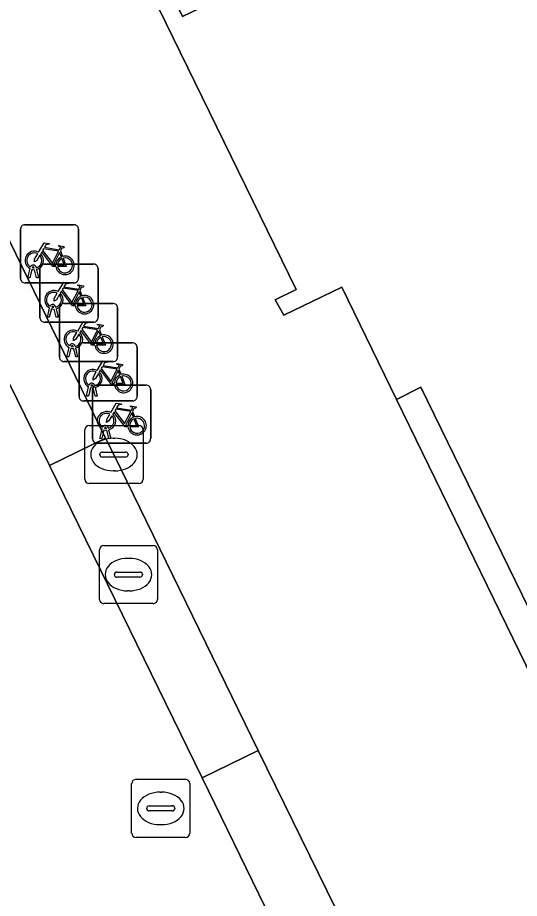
# Model space of a CAD drawing. Extents: x 160455 to 162082, y 388339 to 389736.
# Drawn here: x 161024.3 to 161032.93, y 388865.99 to 388881.14 of the extents above; entities that cross this region are included whole.
import ezdxf

# ---------------------------------------------------------------- set-up
doc = ezdxf.new("R2010")
doc.units = 0
for name, color, linetype in [('IMGEO_Brandkraan', 7, 'Continuous'), ('IMGEO_Erf', 7, 'Continuous'), ('IMGEO_Fietsenrek', 7, 'Continuous'), ('IMGEO_Kolk', 7, 'Continuous'), ('IMGEO_Pand', 7, 'Continuous'), ('IMGEO_Rioolput', 7, 'Continuous'), ('IMGEO_Voetgangersgebied_open', 7, 'Continuous'), ('IMGEO_Voetpad_open', 7, 'Continuous')]:
    doc.layers.add(name, color=color, linetype=linetype)

msp = doc.modelspace()

# ---------------------------------------------------------------- linework, layer by layer
at = {"layer": 'IMGEO_Brandkraan'}
for p, q in [((161025.78, 388872.056), (161026.632, 388872.056)), ((161025.705, 388871.13), (161025.705, 388871.982)), ((161026.706, 388871.982), (161026.706, 388871.13)), ((161026.193, 388871.836), (161026.218, 388871.836)), ((161026.007, 388871.599), (161026.405, 388871.599)), ((161025.964, 388871.55), (161025.964, 388871.562)), ((161026.402, 388871.513), (161026.004, 388871.513)), ((161026.448, 388871.562), (161026.448, 388871.55)), ((161026.216, 388871.276), (161026.191, 388871.276)), ((161026.632, 388871.056), (161025.78, 388871.056))]:
    msp.add_line(p, q, dxfattribs=at)
for points in [[(161025.78, 388872.056), (161026.632, 388872.056)], [(161025.705, 388871.13), (161025.705, 388871.982)], [(161026.706, 388871.982), (161026.706, 388871.13)], [(161026.632, 388871.056), (161025.78, 388871.056)]]:
    msp.add_lwpolyline(points, dxfattribs=at)
for centre, radius, start, end in [((161025.782, 388871.98), 0.0765, 91.552, 178.448), ((161025.782, 388871.98), 0.0765, 91.552, 178.448), ((161026.63, 388871.98), 0.0765, 1.552, 88.448), ((161026.63, 388871.98), 0.0765, 1.552, 88.448), ((161026.004, 388871.559), 0.0403, 85.8775, 175.7526), ((161026.409, 388871.561), 0.0386, 1.7309, 96.639), ((161026.001, 388871.549), 0.0366, 178.938, 274.7102), ((161026.405, 388871.556), 0.043, 264.8664, 352.4533), ((161025.782, 388871.132), 0.0765, 181.552, 268.448), ((161025.782, 388871.132), 0.0765, 181.552, 268.448), ((161026.63, 388871.132), 0.0765, 271.552, 358.448), ((161026.63, 388871.132), 0.0765, 271.552, 358.448)]:
    msp.add_arc(centre, radius, start, end, dxfattribs=at)
for centre, major_axis, ratio, start_param, end_param in [((161026.192, 388871.556), (-0.387, 0.002), 0.722429, 4.712389, 7.853982), ((161026.217, 388871.556), (-0.39, 0.002), 0.717154, 1.570796, 4.712389)]:
    msp.add_ellipse(centre, major_axis=major_axis, ratio=ratio, start_param=start_param, end_param=end_param, dxfattribs=at)
at = {"layer": 'IMGEO_Erf'}
msp.add_lwpolyline([(161033.714, 388868.627), (161034.136, 388868.832), (161031.239, 388874.779), (161030.82, 388874.567)], close=True, dxfattribs=at)
at = {"layer": 'IMGEO_Fietsenrek'}
for p, q in [((161024.347, 388876.65), (161024.347, 388877.491)), ((161024.347, 388877.491), (161024.347, 388876.65)), ((161024.422, 388877.575), (161025.263, 388877.575)), ((161025.263, 388877.575), (161024.422, 388877.575)), ((161025.347, 388877.5), (161025.347, 388876.659)), ((161025.347, 388876.659), (161025.347, 388877.5)), ((161025.034, 388877.124), (161025.07, 388877.029)), ((161024.758, 388876.898), (161025.599, 388876.898)), ((161025.599, 388876.898), (161024.758, 388876.898)), ((161024.474, 388876.659), (161024.513, 388876.819)), ((161024.543, 388876.807), (161024.508, 388876.659)), ((161024.585, 388876.831), (161024.584, 388876.835)), ((161024.626, 388876.659), (161024.592, 388876.801)), ((161024.616, 388876.842), (161024.617, 388876.835)), ((161024.624, 388876.805), (161024.659, 388876.659)), ((161024.683, 388875.973), (161024.683, 388876.814)), ((161024.683, 388876.814), (161024.683, 388875.973)), ((161025.683, 388876.823), (161025.683, 388875.982)), ((161025.683, 388875.982), (161025.683, 388876.823)), ((161025.272, 388876.575), (161024.431, 388876.575)), ((161024.431, 388876.575), (161025.272, 388876.575)), ((161024.508, 388876.659), (161024.474, 388876.659)), ((161024.659, 388876.659), (161024.626, 388876.659)), ((161025.37, 388876.447), (161025.406, 388876.352)), ((161024.81, 388875.982), (161024.849, 388876.142)), ((161024.879, 388876.13), (161024.844, 388875.982)), ((161024.921, 388876.154), (161024.92, 388876.158)), ((161024.962, 388875.982), (161024.928, 388876.124)), ((161024.952, 388876.165), (161024.953, 388876.158)), ((161024.96, 388876.128), (161024.995, 388875.982)), ((161025.019, 388875.295), (161025.019, 388876.136)), ((161025.019, 388876.136), (161025.019, 388875.295)), ((161025.094, 388876.22), (161025.935, 388876.22)), ((161025.935, 388876.22), (161025.094, 388876.22)), ((161026.019, 388876.145), (161026.019, 388875.304)), ((161026.019, 388875.304), (161026.019, 388876.145)), ((161024.844, 388875.982), (161024.81, 388875.982)), ((161024.995, 388875.982), (161024.962, 388875.982)), ((161025.608, 388875.898), (161024.767, 388875.898)), ((161024.767, 388875.898), (161025.608, 388875.898)), ((161025.706, 388875.769), (161025.742, 388875.674)), ((161025.43, 388875.543), (161026.271, 388875.543)), ((161026.271, 388875.543), (161025.43, 388875.543)), ((161025.146, 388875.304), (161025.185, 388875.464)), ((161025.215, 388875.452), (161025.18, 388875.304)), ((161025.257, 388875.476), (161025.256, 388875.48)), ((161025.298, 388875.304), (161025.264, 388875.446)), ((161025.288, 388875.487), (161025.289, 388875.48)), ((161025.296, 388875.45), (161025.331, 388875.304)), ((161025.355, 388874.618), (161025.355, 388875.459)), ((161025.355, 388875.459), (161025.355, 388874.618)), ((161026.355, 388875.468), (161026.355, 388874.627)), ((161026.355, 388874.627), (161026.355, 388875.468)), ((161025.944, 388875.22), (161025.103, 388875.22)), ((161025.103, 388875.22), (161025.944, 388875.22)), ((161025.18, 388875.304), (161025.146, 388875.304)), ((161025.331, 388875.304), (161025.298, 388875.304)), ((161026.042, 388875.092), (161026.078, 388874.997)), ((161025.482, 388874.627), (161025.521, 388874.787)), ((161025.551, 388874.775), (161025.516, 388874.627)), ((161025.593, 388874.799), (161025.592, 388874.803)), ((161025.634, 388874.627), (161025.6, 388874.769)), ((161025.624, 388874.81), (161025.625, 388874.803)), ((161025.632, 388874.773), (161025.667, 388874.627)), ((161025.663, 388874.816), (161026.504, 388874.816)), ((161026.504, 388874.816), (161025.663, 388874.816)), ((161025.516, 388874.627), (161025.482, 388874.627)), ((161025.588, 388873.891), (161025.588, 388874.732)), ((161025.588, 388874.732), (161025.588, 388873.891)), ((161025.667, 388874.627), (161025.634, 388874.627)), ((161026.588, 388874.741), (161026.588, 388873.9)), ((161026.588, 388873.9), (161026.588, 388874.741)), ((161026.28, 388874.543), (161025.439, 388874.543)), ((161025.439, 388874.543), (161026.28, 388874.543)), ((161026.275, 388874.365), (161026.311, 388874.27)), ((161025.715, 388873.9), (161025.754, 388874.06)), ((161025.784, 388874.048), (161025.749, 388873.9)), ((161025.826, 388874.072), (161025.825, 388874.076)), ((161025.867, 388873.9), (161025.833, 388874.042)), ((161025.857, 388874.083), (161025.858, 388874.076)), ((161025.865, 388874.046), (161025.9, 388873.9)), ((161025.749, 388873.9), (161025.715, 388873.9)), ((161025.9, 388873.9), (161025.867, 388873.9)), ((161026.513, 388873.816), (161025.672, 388873.816)), ((161025.672, 388873.816), (161026.513, 388873.816))]:
    msp.add_line(p, q, dxfattribs=at)
for points in [[(161024.66, 388877.101), (161024.755, 388877.265), (161024.841, 388877.251), (161024.843, 388877.242), (161024.787, 388877.231), (161024.76, 388877.186), (161025.016, 388877.145)], [(161025.016, 388877.145), (161025.041, 388877.194), (161025.035, 388877.198), (161025.012, 388877.202), (161025, 388877.209), (161024.999, 388877.212), (161025.001, 388877.217), (161025.096, 388877.202), (161025.098, 388877.192), (161025.088, 388877.179), (161025.076, 388877.173), (161025.062, 388877.179), (161025.034, 388877.124)], [(161024.681, 388877.049), (161024.629, 388876.959), (161024.589, 388876.934), (161024.59, 388876.981), (161024.645, 388877.075)], [(161024.956, 388876.857), (161024.906, 388876.857), (161024.715, 388877.108), (161024.696, 388877.076)], [(161025.003, 388877.12), (161024.746, 388877.161), (161024.729, 388877.132), (161024.896, 388876.912), (161025.003, 388877.12)], [(161025.051, 388877.022), (161025.021, 388877.099), (161024.912, 388876.881), (161024.955, 388876.881)], [(161024.985, 388876.881), (161025.105, 388876.88), (161025.061, 388876.994)], [(161025.081, 388877.001), (161025.136, 388876.856), (161024.986, 388876.856)], [(161024.996, 388876.424), (161025.091, 388876.588), (161025.177, 388876.574), (161025.179, 388876.565), (161025.123, 388876.554), (161025.096, 388876.509), (161025.352, 388876.468)], [(161025.292, 388876.18), (161025.242, 388876.18), (161025.051, 388876.431), (161025.032, 388876.399)], [(161025.339, 388876.443), (161025.082, 388876.484), (161025.065, 388876.455), (161025.232, 388876.235), (161025.339, 388876.443)], [(161025.387, 388876.345), (161025.357, 388876.422), (161025.248, 388876.204), (161025.291, 388876.204)], [(161025.352, 388876.468), (161025.377, 388876.517), (161025.371, 388876.521), (161025.348, 388876.525), (161025.336, 388876.532), (161025.335, 388876.535), (161025.337, 388876.54), (161025.432, 388876.525), (161025.434, 388876.515), (161025.424, 388876.502), (161025.412, 388876.496), (161025.398, 388876.502), (161025.37, 388876.447)], [(161025.017, 388876.372), (161024.965, 388876.282), (161024.925, 388876.257), (161024.926, 388876.304), (161024.981, 388876.398)], [(161025.321, 388876.204), (161025.441, 388876.203), (161025.397, 388876.317)], [(161025.417, 388876.324), (161025.472, 388876.179), (161025.322, 388876.179)], [(161025.332, 388875.746), (161025.427, 388875.91), (161025.513, 388875.896), (161025.515, 388875.887), (161025.459, 388875.876), (161025.432, 388875.831), (161025.688, 388875.79)], [(161025.688, 388875.79), (161025.713, 388875.839), (161025.707, 388875.843), (161025.684, 388875.847), (161025.672, 388875.854), (161025.671, 388875.857), (161025.673, 388875.862), (161025.768, 388875.847), (161025.77, 388875.837), (161025.76, 388875.824), (161025.748, 388875.818), (161025.734, 388875.824), (161025.706, 388875.769)], [(161025.353, 388875.694), (161025.301, 388875.604), (161025.261, 388875.579), (161025.262, 388875.626), (161025.317, 388875.72)], [(161025.628, 388875.502), (161025.578, 388875.502), (161025.387, 388875.753), (161025.368, 388875.721)], [(161025.675, 388875.765), (161025.418, 388875.806), (161025.401, 388875.777), (161025.568, 388875.557), (161025.675, 388875.765)], [(161025.723, 388875.667), (161025.693, 388875.744), (161025.584, 388875.526), (161025.627, 388875.526)], [(161025.657, 388875.526), (161025.777, 388875.525), (161025.733, 388875.639)], [(161025.753, 388875.646), (161025.808, 388875.501), (161025.658, 388875.501)], [(161025.668, 388875.069), (161025.763, 388875.233), (161025.849, 388875.219), (161025.851, 388875.21), (161025.795, 388875.199), (161025.768, 388875.154), (161026.024, 388875.113)], [(161025.964, 388874.825), (161025.914, 388874.825), (161025.723, 388875.076), (161025.704, 388875.044)], [(161026.011, 388875.088), (161025.754, 388875.129), (161025.737, 388875.1), (161025.904, 388874.88), (161026.011, 388875.088)], [(161026.059, 388874.99), (161026.029, 388875.067), (161025.92, 388874.849), (161025.963, 388874.849)], [(161026.024, 388875.113), (161026.049, 388875.162), (161026.043, 388875.166), (161026.02, 388875.17), (161026.008, 388875.177), (161026.007, 388875.18), (161026.009, 388875.185), (161026.104, 388875.17), (161026.106, 388875.16), (161026.096, 388875.147), (161026.084, 388875.141), (161026.07, 388875.147), (161026.042, 388875.092)], [(161025.689, 388875.017), (161025.637, 388874.927), (161025.597, 388874.902), (161025.598, 388874.949), (161025.653, 388875.043)], [(161025.993, 388874.849), (161026.113, 388874.848), (161026.069, 388874.962)], [(161026.089, 388874.969), (161026.144, 388874.824), (161025.994, 388874.824)], [(161025.901, 388874.342), (161025.996, 388874.506), (161026.082, 388874.492), (161026.084, 388874.483), (161026.028, 388874.472), (161026.001, 388874.427), (161026.257, 388874.386)], [(161026.257, 388874.386), (161026.282, 388874.435), (161026.276, 388874.439), (161026.253, 388874.443), (161026.241, 388874.45), (161026.24, 388874.453), (161026.242, 388874.458), (161026.337, 388874.443), (161026.339, 388874.433), (161026.329, 388874.42), (161026.317, 388874.414), (161026.303, 388874.42), (161026.275, 388874.365)], [(161025.922, 388874.29), (161025.87, 388874.2), (161025.83, 388874.175), (161025.831, 388874.222), (161025.886, 388874.316)], [(161026.197, 388874.098), (161026.147, 388874.098), (161025.956, 388874.349), (161025.937, 388874.317)], [(161026.244, 388874.361), (161025.987, 388874.402), (161025.97, 388874.373), (161026.137, 388874.153), (161026.244, 388874.361)], [(161026.292, 388874.263), (161026.262, 388874.34), (161026.153, 388874.122), (161026.196, 388874.122)], [(161026.226, 388874.122), (161026.346, 388874.121), (161026.302, 388874.235)], [(161026.322, 388874.242), (161026.377, 388874.097), (161026.227, 388874.097)]]:
    msp.add_lwpolyline(points, dxfattribs=at)
for centre, radius, start, end in [((161024.425, 388877.497), 0.0779, 92.4484, 184.2845), ((161024.425, 388877.497), 0.0779, 92.4484, 184.2845), ((161025.269, 388877.497), 0.0779, 2.4484, 94.2845), ((161025.269, 388877.497), 0.0779, 2.4484, 94.2845), ((161024.587, 388876.96), 0.159, 62.6766, 242.1369), ((161024.587, 388876.96), 0.129, 63.3192, 238.903), ((161024.587, 388876.96), 0.129, 283.6043, 43.4302), ((161024.587, 388876.96), 0.159, 283.5766, 46.6042), ((161025.114, 388876.876), 0.159, 187.0065, 105.7708), ((161024.567, 388876.831), 0.0499, 12.8025, 158.6934), ((161024.761, 388876.82), 0.0779, 92.4484, 184.2845), ((161024.761, 388876.82), 0.0779, 92.4484, 184.2845), ((161025.114, 388876.876), 0.159, 113.3408, 178.3217), ((161025.114, 388876.876), 0.129, 113.923, 177.9556), ((161025.114, 388876.876), 0.129, 188.6715, 104.5883), ((161025.605, 388876.82), 0.0779, 2.4484, 94.2845), ((161025.605, 388876.82), 0.0779, 2.4484, 94.2845), ((161024.587, 388876.96), 0.159, 253.9967, 271.7867), ((161024.567, 388876.831), 0.0174, 12.8025, 163.4502), ((161024.587, 388876.96), 0.129, 253.415, 269.0204), ((161024.425, 388876.653), 0.0779, 182.4484, 274.2845), ((161024.425, 388876.653), 0.0779, 182.4484, 274.2845), ((161025.269, 388876.653), 0.0779, 272.4484, 4.2845), ((161025.269, 388876.653), 0.0779, 272.4484, 4.2845), ((161024.923, 388876.283), 0.159, 62.6766, 242.1369), ((161024.923, 388876.283), 0.129, 63.3192, 238.903), ((161024.923, 388876.283), 0.129, 283.6043, 43.4302), ((161024.923, 388876.283), 0.159, 283.5766, 46.6042), ((161025.45, 388876.199), 0.159, 113.3408, 178.3217), ((161025.45, 388876.199), 0.159, 187.0065, 105.7708), ((161025.45, 388876.199), 0.129, 113.923, 177.9556), ((161025.45, 388876.199), 0.129, 188.6715, 104.5883), ((161024.903, 388876.154), 0.0499, 12.8025, 158.6934), ((161024.923, 388876.283), 0.159, 253.9967, 271.7867), ((161024.903, 388876.154), 0.0174, 12.8025, 163.4502), ((161024.923, 388876.283), 0.129, 253.415, 269.0204), ((161025.097, 388876.142), 0.0779, 92.4484, 184.2845), ((161025.097, 388876.142), 0.0779, 92.4484, 184.2845), ((161025.941, 388876.142), 0.0779, 2.4484, 94.2845), ((161025.941, 388876.142), 0.0779, 2.4484, 94.2845), ((161024.761, 388875.976), 0.0779, 182.4484, 274.2845), ((161024.761, 388875.976), 0.0779, 182.4484, 274.2845), ((161025.605, 388875.976), 0.0779, 272.4484, 4.2845), ((161025.605, 388875.976), 0.0779, 272.4484, 4.2845), ((161025.259, 388875.605), 0.159, 62.6766, 242.1369), ((161025.259, 388875.605), 0.129, 63.3192, 238.903), ((161025.259, 388875.605), 0.129, 283.6043, 43.4302), ((161025.259, 388875.605), 0.159, 283.5766, 46.6042), ((161025.786, 388875.521), 0.159, 113.3408, 178.3217), ((161025.786, 388875.521), 0.159, 187.0065, 105.7708), ((161025.239, 388875.476), 0.0499, 12.8025, 158.6934), ((161025.433, 388875.465), 0.0779, 92.4484, 184.2845), ((161025.433, 388875.465), 0.0779, 92.4484, 184.2845), ((161025.786, 388875.521), 0.129, 113.923, 177.9556), ((161025.786, 388875.521), 0.129, 188.6715, 104.5883), ((161026.277, 388875.465), 0.0779, 2.4484, 94.2845), ((161026.277, 388875.465), 0.0779, 2.4484, 94.2845), ((161025.259, 388875.605), 0.159, 253.9967, 271.7867), ((161025.239, 388875.476), 0.0174, 12.8025, 163.4502), ((161025.259, 388875.605), 0.129, 253.415, 269.0204), ((161025.097, 388875.298), 0.0779, 182.4484, 274.2845), ((161025.097, 388875.298), 0.0779, 182.4484, 274.2845), ((161025.941, 388875.298), 0.0779, 272.4484, 4.2845), ((161025.941, 388875.298), 0.0779, 272.4484, 4.2845), ((161025.595, 388874.928), 0.159, 62.6766, 242.1369), ((161025.595, 388874.928), 0.129, 63.3192, 238.903), ((161025.595, 388874.928), 0.129, 283.6043, 43.4302), ((161025.595, 388874.928), 0.159, 283.5766, 46.6042), ((161026.122, 388874.844), 0.159, 113.3408, 178.3217), ((161026.122, 388874.844), 0.159, 187.0065, 105.7708), ((161026.122, 388874.844), 0.129, 113.923, 177.9556), ((161026.122, 388874.844), 0.129, 188.6715, 104.5883), ((161025.575, 388874.799), 0.0499, 12.8025, 158.6934), ((161025.595, 388874.928), 0.159, 253.9967, 271.7867), ((161025.575, 388874.799), 0.0174, 12.8025, 163.4502), ((161025.595, 388874.928), 0.129, 253.415, 269.0204), ((161025.666, 388874.738), 0.0779, 92.4484, 184.2845), ((161025.666, 388874.738), 0.0779, 92.4484, 184.2845), ((161026.51, 388874.738), 0.0779, 2.4484, 94.2845), ((161026.51, 388874.738), 0.0779, 2.4484, 94.2845), ((161025.433, 388874.621), 0.0779, 182.4484, 274.2845), ((161025.433, 388874.621), 0.0779, 182.4484, 274.2845), ((161026.277, 388874.621), 0.0779, 272.4484, 4.2845), ((161026.277, 388874.621), 0.0779, 272.4484, 4.2845), ((161025.828, 388874.201), 0.159, 62.6766, 242.1369), ((161025.828, 388874.201), 0.129, 63.3192, 238.903), ((161025.828, 388874.201), 0.159, 283.5766, 46.6042), ((161025.828, 388874.201), 0.129, 283.6043, 43.4302), ((161026.355, 388874.117), 0.159, 113.3408, 178.3217), ((161026.355, 388874.117), 0.159, 187.0065, 105.7708), ((161026.355, 388874.117), 0.129, 113.923, 177.9556), ((161026.355, 388874.117), 0.129, 188.6715, 104.5883), ((161025.808, 388874.072), 0.0499, 12.8025, 158.6934), ((161025.828, 388874.201), 0.159, 253.9967, 271.7867), ((161025.808, 388874.072), 0.0174, 12.8025, 163.4502), ((161025.828, 388874.201), 0.129, 253.415, 269.0204), ((161025.666, 388873.894), 0.0779, 182.4484, 274.2845), ((161025.666, 388873.894), 0.0779, 182.4484, 274.2845), ((161026.51, 388873.894), 0.0779, 272.4484, 4.2845), ((161026.51, 388873.894), 0.0779, 272.4484, 4.2845)]:
    msp.add_arc(centre, radius, start, end, dxfattribs=at)
at = {"layer": 'IMGEO_Kolk'}
for p, q in [((161025.456, 388873.195), (161025.456, 388874.047)), ((161025.531, 388874.121), (161026.383, 388874.121)), ((161026.457, 388874.047), (161026.457, 388873.195)), ((161025.944, 388873.901), (161025.969, 388873.901)), ((161025.715, 388873.615), (161025.715, 388873.627)), ((161026.153, 388873.578), (161025.755, 388873.578)), ((161025.758, 388873.664), (161026.156, 388873.664)), ((161026.199, 388873.627), (161026.199, 388873.615)), ((161025.967, 388873.341), (161025.942, 388873.341)), ((161026.383, 388873.121), (161025.531, 388873.121))]:
    msp.add_line(p, q, dxfattribs=at)
for points in [[(161025.456, 388873.195), (161025.456, 388874.047)], [(161025.531, 388874.121), (161026.383, 388874.121)], [(161026.457, 388874.047), (161026.457, 388873.195)], [(161026.383, 388873.121), (161025.531, 388873.121)]]:
    msp.add_lwpolyline(points, dxfattribs=at)
for centre, radius, start, end in [((161025.533, 388874.045), 0.0765, 91.552, 178.448), ((161025.533, 388874.045), 0.0765, 91.552, 178.448), ((161026.381, 388874.045), 0.0765, 1.552, 88.448), ((161026.381, 388874.045), 0.0765, 1.552, 88.448), ((161025.755, 388873.624), 0.0403, 85.8775, 175.7526), ((161025.752, 388873.614), 0.0366, 178.938, 274.7102), ((161026.156, 388873.621), 0.043, 264.8664, 352.4533), ((161026.16, 388873.626), 0.0386, 1.7309, 96.639), ((161025.533, 388873.197), 0.0765, 181.552, 268.448), ((161025.533, 388873.197), 0.0765, 181.552, 268.448), ((161026.381, 388873.197), 0.0765, 271.552, 358.448), ((161026.381, 388873.197), 0.0765, 271.552, 358.448)]:
    msp.add_arc(centre, radius, start, end, dxfattribs=at)
for centre, major_axis, ratio, start_param, end_param in [((161025.943, 388873.621), (-0.387, 0.002), 0.722429, 4.712389, 7.853982), ((161025.968, 388873.621), (-0.39, 0.002), 0.717154, 1.570796, 4.712389)]:
    msp.add_ellipse(centre, major_axis=major_axis, ratio=ratio, start_param=start_param, end_param=end_param, dxfattribs=at)
at = {"layer": 'IMGEO_Pand'}
msp.add_lwpolyline([(161012.27, 388919.595), (161028.706, 388886.031), (161028.048, 388885.694), (161025.877, 388884.624), (161024.905, 388884.139), (161025.046, 388883.873), (161026.687, 388884.748), (161028.082, 388881.779), (161028.14, 388881.646), (161027.133, 388881.156), (161027.003, 388881.426), (161026.726, 388881.293), (161029.093, 388876.459), (161028.73, 388876.28), (161028.878, 388876.021), (161029.878, 388876.5), (161030.82, 388874.567), (161031.239, 388874.779), (161034.136, 388868.832)], dxfattribs=at)
at = {"layer": 'IMGEO_Rioolput'}
for p, q in [((161026.261, 388867.108), (161026.261, 388867.96)), ((161026.336, 388868.034), (161027.188, 388868.034)), ((161027.262, 388867.96), (161027.262, 388867.108)), ((161026.749, 388867.814), (161026.774, 388867.814)), ((161026.52, 388867.528), (161026.52, 388867.54)), ((161026.958, 388867.491), (161026.56, 388867.491)), ((161026.563, 388867.577), (161026.961, 388867.577)), ((161027.004, 388867.54), (161027.004, 388867.528)), ((161026.772, 388867.254), (161026.747, 388867.254)), ((161027.188, 388867.034), (161026.336, 388867.034))]:
    msp.add_line(p, q, dxfattribs=at)
for points in [[(161026.261, 388867.108), (161026.261, 388867.96)], [(161026.336, 388868.034), (161027.188, 388868.034)], [(161027.262, 388867.96), (161027.262, 388867.108)], [(161027.188, 388867.034), (161026.336, 388867.034)]]:
    msp.add_lwpolyline(points, dxfattribs=at)
for centre, radius, start, end in [((161026.338, 388867.958), 0.0765, 91.552, 178.448), ((161026.338, 388867.958), 0.0765, 91.552, 178.448), ((161027.186, 388867.958), 0.0765, 1.552, 88.448), ((161027.186, 388867.958), 0.0765, 1.552, 88.448), ((161026.56, 388867.537), 0.0403, 85.8775, 175.7526), ((161026.557, 388867.527), 0.0366, 178.938, 274.7102), ((161026.961, 388867.534), 0.043, 264.8664, 352.4533), ((161026.965, 388867.539), 0.0386, 1.7309, 96.639), ((161026.338, 388867.11), 0.0765, 181.552, 268.448), ((161026.338, 388867.11), 0.0765, 181.552, 268.448), ((161027.186, 388867.11), 0.0765, 271.552, 358.448), ((161027.186, 388867.11), 0.0765, 271.552, 358.448)]:
    msp.add_arc(centre, radius, start, end, dxfattribs=at)
for centre, major_axis, ratio, start_param, end_param in [((161026.748, 388867.534), (-0.387, 0.002), 0.722429, 4.712389, 7.853982), ((161026.773, 388867.534), (-0.39, 0.002), 0.717154, 1.570796, 4.712389)]:
    msp.add_ellipse(centre, major_axis=major_axis, ratio=ratio, start_param=start_param, end_param=end_param, dxfattribs=at)
at = {"layer": 'IMGEO_Voetgangersgebied_open'}
for points in [[(161033.714, 388868.627), (161030.82, 388874.567), (161029.878, 388876.5), (161028.878, 388876.021), (161028.73, 388876.28), (161029.093, 388876.459), (161026.726, 388881.293), (161027.003, 388881.426), (161027.133, 388881.156), (161028.14, 388881.646), (161028.082, 388881.779), (161026.687, 388884.748), (161025.046, 388883.873), (161024.905, 388884.139), (161025.877, 388884.624), (161028.048, 388885.694), (161028.706, 388886.031), (161012.27, 388919.595)], [(161014.199, 388897.674), (161017.132, 388891.713), (161018.833, 388888.244), (161020.285, 388885.239), (161023.441, 388878.762), (161025.809, 388873.902), (161025.956, 388873.62), (161028.439, 388868.528), (161032.15, 388860.965), (161035.133, 388854.927), (161032.594, 388853.709), (161024.453, 388849.805), (161022.835, 388848.993), (161024.557, 388845.477), (161040.679, 388853.319)], [(160993.231, 388849.232), (161017.024, 388860.849), (161018.202, 388858.451), (161022.36, 388849.963), (161023.99, 388850.767), (161031.431, 388854.382), (161032.104, 388854.699), (161033.656, 388855.442), (161031.19, 388860.496), (161029.643, 388863.612), (161027.472, 388868.057), (161024.85, 388873.434), (161022.468, 388878.28), (161022.108, 388879.053), (161019.311, 388884.774), (161016.155, 388891.246), (161015.666, 388892.264), (161013.227, 388897.198)]]:
    msp.add_lwpolyline(points, dxfattribs=at)
at = {"layer": 'IMGEO_Voetpad_open'}
for points in [[(161024.85, 388873.434), (161025.809, 388873.902), (161023.441, 388878.762), (161022.468, 388878.28)], [(161028.439, 388868.528), (161025.956, 388873.62), (161025.809, 388873.902), (161024.85, 388873.434), (161027.472, 388868.057)], [(161028.439, 388868.528), (161027.472, 388868.057), (161029.643, 388863.612), (161031.19, 388860.496), (161032.15, 388860.965)]]:
    msp.add_lwpolyline(points, close=True, dxfattribs=at)

doc.saveas('drawing.dxf')
